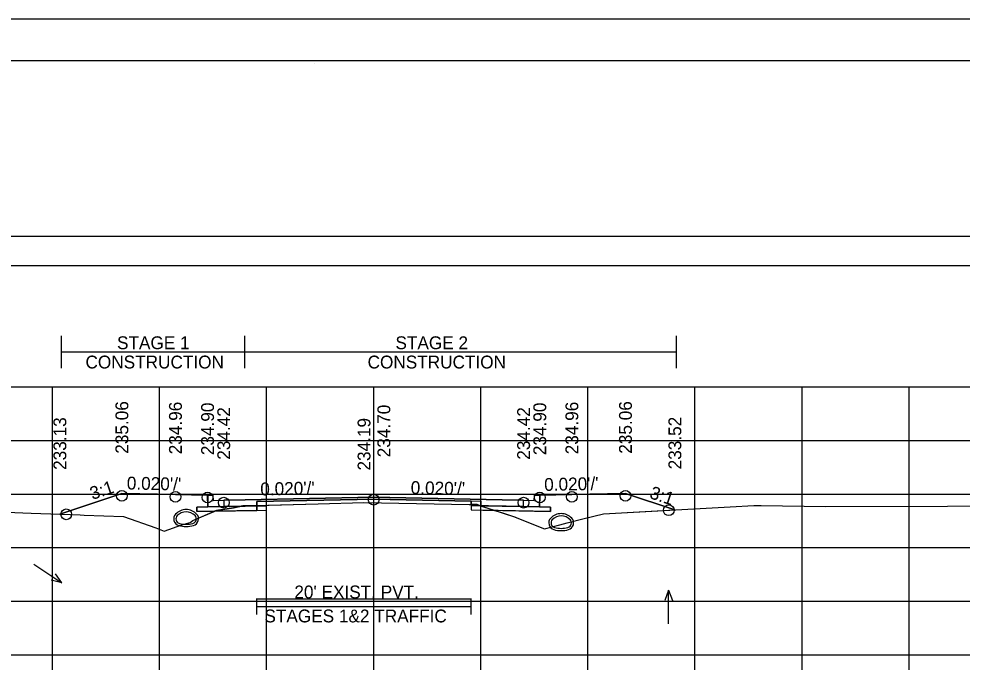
# Model space of a CAD drawing. Extents: x 1369627 to 1374022, y 380035 to 398173.
# Drawn here: x 1372065.4 to 1372153.5, y 392350.9 to 392412.4 of the extents above; entities that cross this region are included whole.
import ezdxf

# ---------------------------------------------------------------- set-up
doc = ezdxf.new("R2010")
doc.units = 0
for name, color, linetype in [('Default', 7, 'Continuous'), ('R_Alt Surface', 7, 'Continuous'), ('R_Axis', 7, 'Continuous'), ('R_Axis Annot', 7, 'Continuous'), ('R_Border', 7, 'Continuous'), ('R_Drive', 7, 'Continuous'), ('R_Exist Surface', 7, 'Continuous'), ('R_Fin Surface', 7, 'Continuous'), ('R_Grid', 7, 'Continuous'), ('R_MOT', 7, 'Continuous'), ('R_No Plot', 7, 'Continuous'), ('R_Water Annot', 7, 'Continuous'), ('R_Xsect Elev', 7, 'Continuous'), ('R_Xsect Slope', 7, 'Continuous'), ('T_Vehicle Path Rt', 7, 'Continuous')]:
    doc.layers.add(name, color=color, linetype=linetype)

msp = doc.modelspace()

# ---------------------------------------------------------------- linework, layer by layer
at = {"layer": 'Default'}
for p, q in [((1372087.621, 392356.775), (1372087.621, 392358.275)), ((1372107.621, 392356.775), (1372107.621, 392358.275)), ((1372087.621, 392357.525), (1372107.621, 392357.525))]:
    msp.add_line(p, q, dxfattribs=at)
for points in [[(1371948.53, 392389.358), (1372248.53, 392389.358), (1372248.53, 392392.064), (1371948.53, 392392.064)], [(1372083.02, 392367.925), (1372083.52, 392367.925), (1372083.53, 392367.425), (1372084.53, 392367.445), (1372084.53, 392366.858), (1372083.03, 392366.828)], [(1372113.53, 392367.425), (1372113.54, 392367.925), (1372114.04, 392367.925), (1372114.03, 392366.828), (1372112.53, 392366.858), (1372112.53, 392367.445)]]:
    msp.add_lwpolyline(points, close=True, dxfattribs=at)
at = {"layer": 'R_Alt Surface'}
msp.add_lwpolyline([(1372083.03, 392367.926), (1372083.03, 392366.828), (1372084.53, 392366.858), (1372087.621, 392366.92), (1372087.621, 392367.336), (1372098.53, 392367.555), (1372107.621, 392367.373), (1372107.621, 392366.956), (1372112.53, 392366.858), (1372114.03, 392366.828), (1372114.031, 392367.926)], dxfattribs=at)
for points in [[(1372082.03, 392366.808), (1372083.03, 392366.828), (1372084.53, 392366.858), (1372087.621, 392366.92), (1372087.621, 392366.503), (1372082.03, 392366.391)], [(1372115.03, 392366.808), (1372114.03, 392366.828), (1372112.53, 392366.858), (1372107.621, 392366.956), (1372107.621, 392366.539), (1372115.03, 392366.391)]]:
    msp.add_lwpolyline(points, close=True, dxfattribs=at)
at = {"layer": 'R_Axis'}
for p, q in [((1371948.53, 392353.025), (1372248.53, 392353.025)), ((1372068.53, 392351.625), (1372068.53, 392353.025)), ((1372078.53, 392351.625), (1372078.53, 392353.025)), ((1372088.53, 392351.625), (1372088.53, 392353.025)), ((1372098.53, 392351.625), (1372098.53, 392353.025)), ((1372108.53, 392351.625), (1372108.53, 392353.025)), ((1372118.53, 392351.625), (1372118.53, 392353.025)), ((1372128.53, 392351.625), (1372128.53, 392353.025)), ((1372138.53, 392351.625), (1372138.53, 392353.025)), ((1372148.53, 392351.625), (1372148.53, 392353.025))]:
    msp.add_line(p, q, dxfattribs=at)
at = {"layer": 'R_Border'}
for p, q in [((1371940.53, 392408.485), (1372256.71, 392408.485)), ((1372093.05, 392408.225), (1372093.05, 392408.225)), ((1372093.05, 392408.225), (1372093.05, 392408.225))]:
    msp.add_line(p, q, dxfattribs=at)
at = {"layer": 'R_Drive'}
for centre, radius, start, end in [((1372081.02, 392365.22), 1.354, 43.64848, 136.35152), ((1372080.507, 392365.709), 0.646, 136.35152, 253.95293), ((1372080.507, 392365.709), 0.438, 136.35152, 253.95293), ((1372081.02, 392365.22), 1.146, 43.64848, 136.35152), ((1372081.532, 392365.709), 0.438, 286.04707, 43.64848), ((1372081.532, 392365.709), 0.646, 286.04707, 43.64848), ((1372115.527, 392365.331), 0.646, 136.35152, 253.95293), ((1372116.04, 392364.842), 1.354, 43.64848, 136.35152), ((1372116.04, 392364.842), 1.146, 43.64848, 136.35152), ((1372116.552, 392365.331), 0.646, 286.04707, 43.64848), ((1372081.02, 392367.491), 2.5, 253.95293, 286.04707), ((1372081.02, 392367.491), 2.292, 253.95293, 286.04707), ((1372115.527, 392365.331), 0.438, 136.35152, 253.95293), ((1372116.04, 392367.113), 2.292, 253.95293, 286.04707), ((1372116.552, 392365.331), 0.438, 286.04707, 43.64848), ((1372116.04, 392367.113), 2.5, 253.95293, 286.04707)]:
    msp.add_arc(centre, radius, start, end, dxfattribs=at)
at = {"layer": 'R_Exist Surface'}
msp.add_lwpolyline([(1372059.649, 392366.528), (1372066.551, 392366.254), (1372071.115, 392366.086), (1372071.49, 392366.057), (1372075.177, 392365.921), (1372078.201, 392364.875), (1372078.966, 392364.571), (1372080.626, 392365.14), (1372081.392, 392365.381), (1372081.658, 392365.544), (1372083.85, 392366.503), (1372085.455, 392366.743), (1372086.31, 392366.92), (1372093.356, 392367.113), (1372097.621, 392367.236), (1372107.462, 392367.049), (1372108.198, 392367.035), (1372108.41, 392366.945), (1372111.69, 392365.901), (1372111.716, 392365.891), (1372111.746, 392365.879), (1372114.493, 392364.771), (1372115.926, 392365.152), (1372116.613, 392365.335), (1372116.731, 392365.371), (1372118.069, 392365.7), (1372119.994, 392366.177), (1372131.818, 392366.83), (1372134.023, 392366.946), (1372134.301, 392366.968), (1372134.728, 392366.964), (1372140.734, 392366.867), (1372163.5, 392366.929)], dxfattribs=at)
at = {"layer": 'R_Fin Surface'}
msp.add_lwpolyline([(1372069.23, 392366.155), (1372075.02, 392368.085), (1372080.02, 392367.985), (1372083.02, 392367.925), (1372083.52, 392367.925), (1372083.53, 392367.425), (1372084.53, 392367.445), (1372086.53, 392367.485), (1372098.53, 392367.725), (1372110.53, 392367.485), (1372112.53, 392367.445), (1372113.53, 392367.425), (1372113.54, 392367.925), (1372114.04, 392367.925), (1372117.04, 392367.985), (1372122.04, 392368.085), (1372126.658, 392366.545)], dxfattribs=at)
at = {"layer": 'R_Grid'}
for p, q in [((1371948.53, 392378.025), (1372248.53, 392378.025)), ((1372068.53, 392353.025), (1372068.53, 392378.025)), ((1372078.53, 392353.025), (1372078.53, 392378.025)), ((1372088.53, 392353.025), (1372088.53, 392378.025)), ((1372098.53, 392353.025), (1372098.53, 392378.025)), ((1372108.53, 392353.025), (1372108.53, 392378.025)), ((1372118.53, 392353.025), (1372118.53, 392378.025)), ((1372128.53, 392353.025), (1372128.53, 392378.025)), ((1372138.53, 392353.025), (1372138.53, 392378.025)), ((1372148.53, 392353.025), (1372148.53, 392378.025)), ((1371948.53, 392373.025), (1372248.53, 392373.025)), ((1371948.53, 392368.025), (1372248.53, 392368.025)), ((1371948.53, 392363.025), (1372248.53, 392363.025)), ((1371948.53, 392358.025), (1372248.53, 392358.025)), ((1371948.53, 392353.025), (1372248.53, 392353.025))]:
    msp.add_line(p, q, dxfattribs=at)
at = {"layer": 'R_MOT'}
for p, q in [((1372069.388, 392379.79), (1372069.388, 392382.79)), ((1372086.486, 392379.79), (1372086.486, 392382.79)), ((1372126.819, 392379.79), (1372126.819, 392382.79)), ((1372069.388, 392381.29), (1372126.819, 392381.29))]:
    msp.add_line(p, q, dxfattribs=at)
at = {"layer": 'R_No Plot'}
msp.add_line((1371928.129, 392412.379), (1372261.462, 392412.379), dxfattribs=at)
for points in [[(1371928.122, 392412.379), (1372261.462, 392412.379), (1372261.462, 392199.042), (1371928.122, 392199.042)], [(1372174.45, 392408.485), (1372194.07, 392408.485), (1372194.07, 392398.605), (1372210.182, 392398.605), (1372233.381, 392398.605), (1372233.381, 392365.934), (1372256.589, 392365.934), (1372256.71, 392203.025), (1371940.53, 392203.025), (1371940.53, 392408.485)], [(1372098.53, 392367.725), (1372086.53, 392367.485), (1372084.53, 392367.445), (1372084.53, 392366.858), (1372088.53, 392366.938), (1372088.53, 392367.355), (1372098.53, 392367.555), (1372108.53, 392367.355), (1372108.53, 392366.938), (1372112.53, 392366.858), (1372112.53, 392367.445), (1372110.53, 392367.485)], [(1372088.53, 392366.938), (1372084.53, 392366.858), (1372083.03, 392366.828), (1372082.03, 392366.808), (1372082.03, 392366.391), (1372088.53, 392366.521)], [(1372108.53, 392366.938), (1372112.53, 392366.858), (1372114.03, 392366.828), (1372115.03, 392366.808), (1372115.03, 392366.391), (1372108.53, 392366.521)]]:
    msp.add_lwpolyline(points, close=True, dxfattribs=at)
for points in [[(1372083.02, 392367.925), (1372083.03, 392366.828), (1372084.53, 392366.858), (1372088.53, 392366.938), (1372088.53, 392367.355), (1372098.53, 392367.555), (1372108.53, 392367.355), (1372108.53, 392366.938), (1372112.53, 392366.858), (1372114.03, 392366.828), (1372114.04, 392367.925)], [(1372087.621, 392358.236), (1372107.621, 392358.236)]]:
    msp.add_lwpolyline(points, dxfattribs=at)
for centre in [(1372075.02, 392367.862), (1372122.04, 392367.862), (1372080.02, 392367.762), (1372083.02, 392367.702), (1372084.53, 392367.222), (1372098.53, 392367.502), (1372112.53, 392367.222), (1372114.04, 392367.702), (1372117.04, 392367.762), (1372069.83, 392366.133), (1372126.087, 392366.514)]:
    msp.add_circle(centre, 0.5, dxfattribs=at)
at = {"layer": 'R_Water Annot'}
for p, q in [((1372066.792, 392361.47), (1372069.42, 392359.747)), ((1372069.42, 392359.747), (1372068.807, 392360.567)), ((1372069.42, 392359.747), (1372068.424, 392359.982)), ((1372126.069, 392359.059), (1372125.719, 392358.097)), ((1372126.069, 392355.917), (1372126.069, 392359.059)), ((1372126.069, 392359.059), (1372126.419, 392358.097))]:
    msp.add_line(p, q, dxfattribs=at)
at = {"layer": 'R_Xsect Elev'}
msp.add_line((1372098.53, 392367.218), (1372098.53, 392377.218), dxfattribs=at)
at = {"layer": 'T_Vehicle Path Rt'}
for p, q in [((1372083.03, 392366.828), (1372083.02, 392367.925)), ((1372114.04, 392367.925), (1372114.03, 392366.828)), ((1372087.621, 392366.92), (1372086.167, 392366.891)), ((1372086.31, 392366.92), (1372086.167, 392366.891)), ((1372086.167, 392366.891), (1372087.621, 392366.92)), ((1372087.621, 392366.956), (1372086.31, 392366.92)), ((1372087.621, 392366.92), (1372087.621, 392366.956)), ((1372087.621, 392366.503), (1372087.621, 392366.92)), ((1372107.621, 392367.046), (1372107.621, 392367.373)), ((1372107.621, 392367.046), (1372107.621, 392366.956)), ((1372108.41, 392366.94), (1372107.621, 392366.956)), ((1372107.621, 392366.956), (1372108.41, 392366.945)), ((1372108.426, 392366.94), (1372108.41, 392366.94)), ((1372109.822, 392366.495), (1372108.426, 392366.94)), ((1372083.67, 392366.424), (1372082.03, 392366.391)), ((1372083.67, 392366.424), (1372087.621, 392366.503))]:
    msp.add_line(p, q, dxfattribs=at)
for points in [[(1372083.02, 392367.925), (1372080.02, 392367.985), (1372075.02, 392368.085), (1372069.23, 392366.155)], [(1372107.621, 392367.373), (1372098.53, 392367.555), (1372087.621, 392367.336), (1372087.621, 392366.956)], [(1372126.658, 392366.545), (1372122.04, 392368.085), (1372117.04, 392367.985), (1372114.04, 392367.925)], [(1372082.03, 392366.391), (1372082.03, 392366.808), (1372083.03, 392366.828)], [(1372086.167, 392366.891), (1372085.455, 392366.743), (1372083.85, 392366.503), (1372083.67, 392366.424)], [(1372087.621, 392366.956), (1372093.356, 392367.113), (1372097.621, 392367.236), (1372107.462, 392367.049), (1372107.621, 392367.046)], [(1372108.41, 392366.945), (1372108.198, 392367.035), (1372107.621, 392367.046)], [(1372107.621, 392366.956), (1372107.621, 392366.539), (1372109.822, 392366.495)], [(1372114.03, 392366.828), (1372115.03, 392366.808), (1372115.03, 392366.391), (1372109.822, 392366.495)], [(1372069.23, 392366.155), (1372071.115, 392366.086), (1372071.49, 392366.057), (1372075.177, 392365.921), (1372078.201, 392364.875), (1372078.966, 392364.571), (1372080.626, 392365.14), (1372081.392, 392365.381), (1372081.658, 392365.544), (1372083.67, 392366.424)], [(1372109.822, 392366.495), (1372110.381, 392366.318), (1372111.69, 392365.901)], [(1372111.69, 392365.901), (1372111.716, 392365.891), (1372111.746, 392365.879), (1372114.493, 392364.771), (1372115.926, 392365.152), (1372116.613, 392365.335), (1372116.731, 392365.371), (1372118.069, 392365.7), (1372119.994, 392366.177), (1372126.658, 392366.545)]]:
    msp.add_lwpolyline(points, dxfattribs=at)

# ---------------------------------------------------------------- texts
at = {"layer": 'R_Axis Annot'}
for s, p in [("20' EXIST. PVT.", (1372091.125, 392358.282)), ('STAGES 1&2 TRAFFIC', (1372088.329, 392356.043))]:
    msp.add_text(s, height=1.2, dxfattribs=at).set_placement(p)
at = {"layer": 'R_MOT'}
for s, p in [('STAGE 1', (1372074.565, 392381.546)), ('STAGE 2', (1372100.565, 392381.546)), ('CONSTRUCTION', (1372071.622, 392379.746)), ('CONSTRUCTION', (1372097.962, 392379.746))]:
    msp.add_text(s, height=1.2, dxfattribs=at).set_placement(p)
at = {"layer": 'R_Xsect Elev'}
for s, p in [('235.06', (1372075.62, 392371.787)), ('234.96', (1372080.62, 392371.734)), ('234.90', (1372083.62, 392371.655)), ('234.70', (1372100.081, 392371.455)), ('234.90', (1372114.64, 392371.655)), ('234.96', (1372117.64, 392371.734)), ('235.06', (1372122.64, 392371.787)), ('234.42', (1372085.13, 392371.227)), ('234.42', (1372113.13, 392371.227)), ('233.13', (1372069.83, 392370.278)), ('234.19', (1372098.23, 392370.218)), ('233.52', (1372127.258, 392370.328))]:
    msp.add_text(s, height=1.2, rotation=90, dxfattribs=at).set_placement(p)
at = {"layer": 'R_Xsect Slope'}
for s, rotation, p in [('3:1', 18.43323, (1372072.267, 392367.472)), ("0.020'/'", 358.85424, (1372075.47, 392368.454)), ("0.020'/'", 1.14576, (1372087.956, 392367.891)), ("0.020'/'", 358.85424, (1372101.98, 392368.034)), ("0.020'/'", 1.14576, (1372114.466, 392368.311)), ('3:1', 341.56677, (1372124.221, 392367.662))]:
    msp.add_text(s, height=1.2, rotation=rotation, dxfattribs=at).set_placement(p)

doc.saveas('drawing.dxf')
